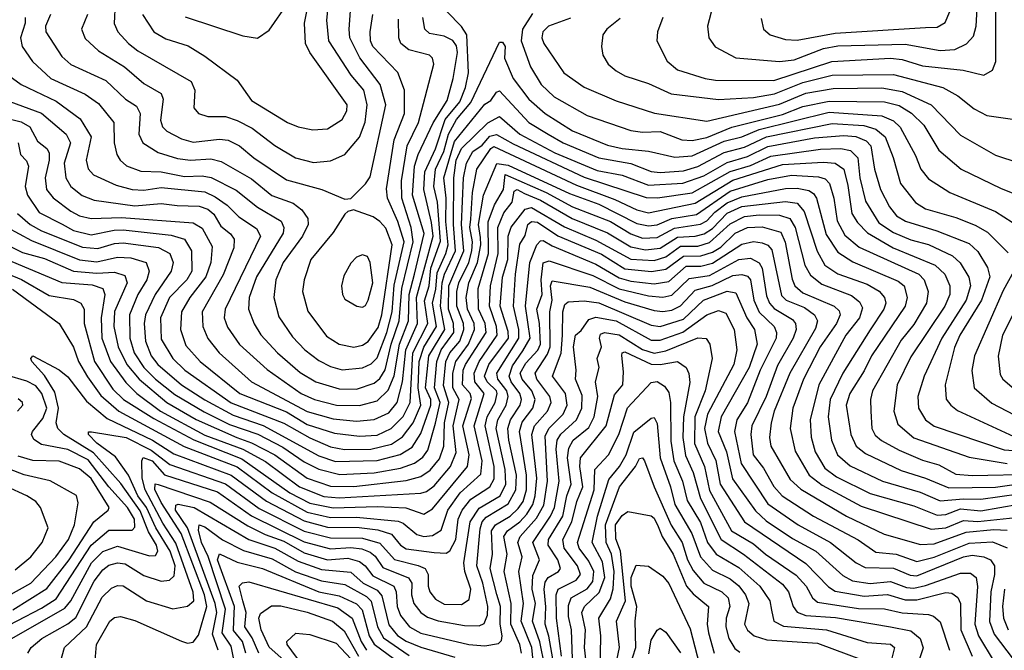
# Model space of a CAD drawing. Extents: x 1308313 to 1441400, y 959662 to 1036319.
# Tile 297 of 656: x 1355830 to 1359205, y 996755 to 998917. Entities that reach past the tile are written whole.
import ezdxf

# ---------------------------------------------------------------- set-up
doc = ezdxf.new("R2010")
doc.units = 0

msp = doc.modelspace()

# ---------------------------------------------------------------- linework, layer by layer
at = {"layer": '0CON10XD'}
for points in [[(1356945, 998301.4), (1356965, 998304), (1357015.7, 998354.3), (1357031.8, 998378.2), (1357084.8, 998625), (1357066, 998695), (1356996.3, 998786.3), (1356962.1, 998855), (1356959.5, 998885), (1356973.2, 999075)], [(1356835, 998540), (1356885, 998543.2), (1356935, 998575.4), (1356951.2, 998605), (1356952.3, 998625), (1356824.4, 998804.4), (1356809.6, 998835), (1356806.4, 998905), (1356826.2, 999003.8)], [(1356837.7, 998427.7), (1356895, 998433.3), (1356945, 998454.6), (1356995.4, 998514.6), (1357014.3, 998565.7), (1357021.7, 998625), (1357009.3, 998675), (1356966.7, 998726.7), (1356889.8, 998845), (1356883.4, 998915), (1356890.9, 998995)], [(1356157.5, 998975), (1356153.5, 998903.5), (1356166.4, 998875), (1356202.5, 998835), (1356235, 998809.8), (1356418.2, 998705), (1356430, 998675), (1356426.9, 998615), (1356442.9, 998595), (1356474.7, 998584.7), (1356535, 998585.7), (1356575, 998572), (1356626.7, 998545), (1356705, 998486.2), (1356775, 998443.8), (1356837.7, 998427.7)], [(1356645, 998854.3), (1356685, 998881.1), (1356750, 998975)], [(1358034.6, 998925), (1358016.5, 998875), (1358014.4, 998845), (1358049.6, 998775), (1358085, 998744.7), (1358180, 998715), (1358215, 998709.8), (1358415, 998708.5), (1358613.6, 998773.6), (1358815, 998784.6), (1358855, 998780.1), (1358925, 998759.1), (1359064.1, 998744.1), (1359135, 998726.4), (1359165, 998744.4), (1359176.5, 998773.5), (1359176.3, 998975)], [(1358206.2, 998965), (1358187.3, 998895), (1358192.9, 998855), (1358214.3, 998824.3), (1358285, 998786.5), (1358435, 998773.8), (1358485, 998779.2), (1358585, 998818.6), (1358635, 998827.8), (1358865, 998832.9), (1358985, 998811.8), (1359035.8, 998815), (1359075.5, 998834.5), (1359099.7, 998860.3), (1359109, 998895), (1359112.5, 998955)], [(1355780.3, 998735), (1355835.4, 998695), (1355955, 998638), (1356036.9, 998576.9), (1356074.8, 998515), (1356057.3, 998435), (1356065.2, 998405.2), (1356082.7, 998385), (1356160.3, 998350.3), (1356215, 998335.2), (1356255, 998333), (1356315, 998341.7), (1356465, 998326.4), (1356499.8, 998309.8), (1356541.4, 998281.4), (1356581.4, 998241.4), (1356641.7, 998201.7), (1356655.2, 998175.2), (1356534, 997925), (1356530.8, 997895), (1356542.4, 997862.4), (1356583.6, 997803.6), (1356678.2, 997718.2), (1356795, 997635.8), (1356841.1, 997615), (1356916, 997596), (1356995, 997594.6), (1357055, 997610.2), (1357092.8, 997647.2), (1357114.1, 997695.9), (1357131.6, 997805), (1357162.5, 997885), (1357165.1, 997975), (1357183.8, 998045), (1357216.4, 998183.6), (1357176.5, 998315), (1357183.1, 998415), (1357195.6, 998455), (1357247.1, 998562.9), (1357295, 998640), (1357315.5, 998715), (1357330.7, 998805), (1357327.8, 998827.8), (1357315, 998845.6), (1357285, 998860.5), (1357235, 998869.8), (1357218.6, 998885), (1357212.2, 998925)], [(1355796.7, 998636.7), (1355905, 998596.2), (1355988.8, 998525), (1356003.7, 998495), (1355982.7, 998425), (1355988.5, 998375), (1356004.8, 998345), (1356043.9, 998313.9), (1356085, 998297.9), (1356225, 998279.4), (1356315, 998286.9), (1356370.2, 998280.2), (1356445, 998277.9), (1356475, 998267.6), (1356495, 998250.4), (1356519.3, 998209.3), (1356553, 998183), (1356565.7, 998165), (1356564.4, 998135), (1356527.3, 998042.7), (1356455.9, 997915), (1356457.5, 997865), (1356475, 997824.6), (1356513.8, 997775), (1356625.2, 997675), (1356815, 997573.4), (1356905, 997548.6), (1356985, 997540.3), (1357045, 997546), (1357095, 997569.4), (1357124, 997605), (1357142, 997675), (1357153.5, 997785), (1357194.2, 997875), (1357189.7, 997965), (1357247.5, 998175), (1357242.2, 998222.2), (1357214.9, 998334.9), (1357218.5, 998395), (1357255.6, 998474.4), (1357288.6, 998575), (1357339.1, 998635), (1357358.8, 998685), (1357368.5, 998735), (1357362.6, 998865), (1357345, 998894.3), (1357294.7, 998945)], [(1355849, 998925), (1355848.8, 998905), (1355833.3, 998855), (1355838.1, 998825), (1355873.6, 998773.6), (1355936.8, 998715), (1356055, 998662.2), (1356100.3, 998630.3), (1356153.1, 998565), (1356153.9, 998495), (1356162.5, 998455), (1356174, 998435), (1356196.2, 998416.2), (1356245, 998398.1), (1356315, 998395.1), (1356395, 998379.9), (1356455, 998381.5), (1356486.3, 998376.3), (1356572.2, 998332.2), (1356645, 998274.4), (1356725.9, 998225.9), (1356735.5, 998205), (1356733.2, 998185), (1356642.3, 998035), (1356616.7, 997965), (1356614.4, 997925), (1356634.2, 997874.2), (1356656.9, 997836.9), (1356713.3, 997775), (1356792, 997708), (1356845, 997675.5), (1356925, 997651), (1356985, 997650.8), (1357045, 997670.9), (1357065, 997686.7), (1357082.8, 997717.2), (1357103.3, 997805), (1357131.2, 997885), (1357140.3, 997995), (1357178.5, 998155), (1357172, 998205), (1357139.9, 998305), (1357139, 998365), (1357157.8, 998485), (1357197.6, 998565), (1357249.7, 998765), (1357244.8, 998784.8), (1357235.2, 998795.2), (1357164.3, 998814.3), (1357137.1, 998835), (1357129.4, 998855), (1357128.7, 998918.7)], [(1355935.3, 998935), (1355918.9, 998895), (1355919.4, 998875), (1355975, 998791.1), (1356005, 998763.8), (1356125, 998708.4), (1356192.7, 998645), (1356230.5, 998620.5), (1356242.5, 998595), (1356238.8, 998525), (1356252.4, 998495), (1356305, 998461.9), (1356371.5, 998441.5), (1356415.5, 998435.5), (1356485, 998440.3), (1356521.2, 998431.2), (1356625, 998371.5), (1356694.7, 998314.7), (1356767.6, 998287.6), (1356797.2, 998265), (1356818.1, 998235), (1356819.2, 998215), (1356799.3, 998175), (1356733.1, 998085), (1356707.7, 998025), (1356700.7, 997965), (1356718.6, 997898.6), (1356765, 997830.3), (1356807.6, 997785), (1356855, 997749.1), (1356895, 997728.3), (1356935, 997717.1)], [(1356062.6, 998935), (1356041.8, 998885), (1356055, 998852.1), (1356099.9, 998809.9), (1356189.1, 998755), (1356255, 998698.4), (1356315, 998663.8), (1356321.3, 998645), (1356312.3, 998572.3), (1356319.8, 998549.8), (1356334.6, 998535), (1356385, 998508.4), (1356425, 998496.8), (1356515, 998507.7), (1356545, 998504.4), (1356583.2, 998485), (1356632.9, 998442.9), (1356745, 998368.4), (1356865.2, 998335.2), (1356945, 998301.4)], [(1356250.8, 998935), (1356290.4, 998875), (1356331.4, 998851.4), (1356407.5, 998827.5), (1356465, 998792), (1356575, 998710), (1356625, 998640.4), (1356747.8, 998565), (1356785, 998550), (1356835, 998540)], [(1356397.3, 998927.3), (1356595, 998861.5), (1356645, 998854.3)], [(1356935, 997717.1), (1357005, 997723.8), (1357035, 997736.8), (1357055, 997757.5), (1357088.2, 997845), (1357106.4, 997915), (1357113.5, 998006.5), (1357147.6, 998155), (1357126.4, 998225), (1357091.1, 998305), (1357087.4, 998337.4), (1357113.4, 998505), (1357148.9, 998595), (1357149.5, 998675), (1357125.9, 998735.9), (1357040.6, 998825), (1357032.3, 998845), (1357031, 998875), (1357040, 998935)], [(1357588, 998938), (1357553.9, 998885), (1357549, 998845), (1357581.2, 998755), (1357618.1, 998695), (1357662.4, 998652.4), (1357775, 998588.1), (1357925, 998537.2), (1357965, 998531.6), (1358025, 998534.2), (1358100, 998505), (1358135, 998502.7), (1358185, 998513.3), (1358270.9, 998549.1), (1358445, 998592.3), (1358515, 998619.5), (1358605, 998637.9), (1358795, 998634.9), (1358845, 998622.6), (1358886.7, 998596.7), (1358929.8, 998555), (1358980.3, 998470.3), (1359057.9, 998405), (1359195, 998338.3), (1359283.2, 998303.2)], [(1357717.8, 998922.2), (1357643.1, 998895), (1357623.2, 998875), (1357620, 998855), (1357627.1, 998835), (1357695.4, 998735), (1357765, 998685.3), (1357875, 998638.8), (1358006.1, 998596.1), (1358185, 998568.9), (1358435, 998627.6), (1358525, 998665.1), (1358618.7, 998681.3), (1358785, 998683.5), (1358855, 998671.2), (1358954.7, 998625), (1359055, 998521.6), (1359175, 998452.2), (1359255, 998426)], [(1357888.9, 998921.1), (1357842.5, 998885), (1357828.5, 998865), (1357824.4, 998825), (1357829.5, 998795), (1357847.3, 998765), (1357875, 998741.8), (1357905, 998724.2), (1357985, 998698.8), (1358062.8, 998662.8), (1358225, 998643.4), (1358345, 998650.8), (1358417.5, 998662.5), (1358515, 998701.6), (1358615, 998727.4), (1358825, 998729.5), (1358995.1, 998685.1), (1359046.1, 998656.1), (1359101.5, 998611.5), (1359145, 998588.4), (1359265, 998571.9)], [(1358371.4, 998921.4), (1358379.5, 998885), (1358402.9, 998865), (1358455, 998848.6), (1358495, 998846.5), (1358625, 998871.3), (1358935, 998890.6), (1358975, 998891.7), (1359002, 998908), (1359019.1, 998945)], [(1355775, 998582), (1355835, 998567), (1355865, 998549.6), (1355890.8, 998500.8), (1355923.5, 998475), (1355930.8, 998460.8), (1355930.9, 998435), (1355916.8, 998375), (1355921.7, 998335), (1355945, 998306.1), (1356005, 998260.9), (1356035, 998244.8), (1356075, 998235.8), (1356179.2, 998239.2), (1356425, 998220.8), (1356455, 998202.5), (1356489.4, 998139.4), (1356485.7, 998085), (1356468.6, 998035), (1356413, 997965), (1356384.8, 997915), (1356381, 997855), (1356399.5, 997799.5), (1356448.3, 997745), (1356585, 997635.1), (1356745, 997572.2), (1356815, 997529.4), (1356909.5, 997499.5), (1356995, 997489), (1357055, 997492.7), (1357103.6, 997515), (1357145, 997556.6), (1357168.4, 997605), (1357177.7, 997775), (1357228.7, 997875), (1357217.3, 997952.7), (1357233.8, 998005), (1357239.5, 998065), (1357272.7, 998157.3), (1357261.7, 998291.7), (1357249.6, 998345), (1357255.6, 998405), (1357283.6, 998465), (1357299.7, 998525), (1357327.8, 998575), (1357377, 998633), (1357475, 998840), (1357485, 998840), (1357494.5, 998825), (1357492.2, 998785), (1357521.3, 998715), (1357574.8, 998645), (1357631.6, 998595), (1357725, 998535.5), (1357845, 998487.4), (1357894.9, 998474.9), (1357985, 998465.8), (1358075.9, 998445.9), (1358135, 998450.7), (1358245, 998500.2), (1358305, 998515.9), (1358365, 998540.7), (1358605, 998599.5), (1358785, 998587.9), (1358825, 998569.8), (1358848.1, 998548.1), (1358900.9, 998450.9), (1358918.8, 998405), (1358945, 998371.6), (1359018.2, 998325), (1359175, 998259.6), (1359232.5, 998222.5)], [(1355825.1, 998495.1), (1355832.6, 998455), (1355853, 998433), (1355860.4, 998415), (1355848.4, 998345), (1355857.2, 998315), (1355896.5, 998256.5), (1355975.6, 998215.6), (1356015, 998194.1), (1356075, 998179.7), (1356154.3, 998195.7), (1356185, 998196.2), (1356348.8, 998178.8), (1356395.1, 998165.1), (1356419, 998125), (1356420, 998055), (1356403.4, 998025), (1356344.1, 997965), (1356313, 997895), (1356315, 997821.5), (1356355, 997755.2), (1356396.1, 997715), (1356555, 997603.9), (1356735, 997534), (1356825, 997483.8), (1356895, 997453.2), (1356943.8, 997443.8), (1357034.1, 997444.1), (1357105, 997462.3), (1357142.6, 997487.4), (1357179.2, 997535), (1357205.6, 997595), (1357195.7, 997655), (1357199.6, 997745), (1357215, 997794.8), (1357258.8, 997865), (1357244.6, 997945), (1357256.4, 997993.6), (1357260.7, 998049.3), (1357291.1, 998115), (1357298.6, 998145), (1357290.6, 998225), (1357292.4, 998305), (1357283.9, 998375), (1357320.1, 998499.9), (1357425, 998627.2), (1357445, 998639.5), (1357465, 998668.2), (1357475, 998673.2), (1357575.1, 998565.1), (1357641.7, 998525), (1357693.6, 998495), (1357815, 998444), (1357924.5, 998424.5), (1357995, 998396.7), (1358025, 998393.5), (1358105, 998399.2), (1358155, 998414.3), (1358245, 998461.6), (1358315, 998480.1), (1358390.4, 998515), (1358615, 998560.9), (1358724.2, 998554.2), (1358765, 998542), (1358797.3, 998515), (1358824.8, 998445), (1358849.8, 998355), (1358900.4, 998290.4), (1358935, 998268.4), (1359039.4, 998239.4)], [(1355822.2, 998252.2), (1355865.7, 998215), (1355905, 998193.3), (1356045, 998137.1), (1356097.6, 998132.4), (1356155, 998149.8), (1356185, 998152.2), (1356306.1, 998136.1), (1356344.2, 998115), (1356355.6, 998085), (1356349.3, 998055), (1356294.8, 997975), (1356261, 997905), (1356256.4, 997875), (1356260.9, 997815), (1356281, 997765), (1356303.5, 997735), (1356385.2, 997665.2), (1356465, 997613.7), (1356561.5, 997561.5), (1356665, 997526.1), (1356855, 997422.3), (1356912.4, 997402.4), (1357055, 997405.5), (1357133.7, 997426.3), (1357175, 997451), (1357205, 997498.2), (1357239.6, 997595), (1357239.9, 997615), (1357221.5, 997655), (1357232.7, 997765), (1357287.8, 997855), (1357272.2, 997935), (1357278.2, 998015), (1357285.8, 998045), (1357324.3, 998125), (1357316.9, 998215), (1357318.5, 998375), (1357326.4, 998435), (1357344.4, 998475.6), (1357435, 998563.5), (1357475, 998585.4), (1357544.8, 998524.8), (1357665, 998461.1), (1357809.7, 998400.3), (1357895, 998384.6), (1357985, 998350), (1358103.4, 998356.6), (1358175, 998381.2), (1358255, 998427.9), (1358325, 998447.7), (1358395, 998481.9), (1358555, 998511.6), (1358655, 998520.3), (1358696.2, 998516.2), (1358731.6, 998501.6), (1358748.1, 998485), (1358760.5, 998405), (1358781, 998335), (1358812.1, 998275), (1358836.2, 998245), (1358866.4, 998226.4), (1358973.7, 998193.7), (1359085, 998149.4), (1359115, 998122.9), (1359147.5, 998067.5)], [(1355786.1, 998206.1), (1355870.5, 998160.5), (1356035, 998093.6), (1356095, 998087.1), (1356165, 998102.6), (1356211.1, 998101.1), (1356263.4, 998085), (1356274.4, 998055), (1356265.5, 998025), (1356235.2, 997975), (1356206.3, 997905), (1356207.9, 997825), (1356222.6, 997775), (1356255, 997725.2), (1356295.5, 997685), (1356361.7, 997631.7), (1356462.4, 997572.4), (1356548.8, 997528.8), (1356646, 997496), (1356731.5, 997451.5), (1356805, 997401.5), (1356855, 997375.6), (1356927.9, 997357.9), (1357045, 997364), (1357135, 997379.6), (1357183.2, 997396.8), (1357212.3, 997417.7), (1357229.3, 997440.7), (1357255.9, 997534.1), (1357270.9, 997605), (1357251.9, 997655), (1357260.3, 997745), (1357274.3, 997785), (1357317.8, 997845), (1357317, 997875), (1357299.9, 997925), (1357301.1, 998005), (1357352.9, 998125), (1357344.2, 998215), (1357351.3, 998375), (1357361.6, 998425), (1357383.4, 998465), (1357415, 998487.4), (1357441.9, 998518.1), (1357465, 998523.8), (1357521.3, 998491.3), (1357765, 998376.7), (1357977.7, 998307.7), (1358016.3, 998306.3), (1358135, 998323.9), (1358265, 998396.2), (1358335, 998417.3), (1358405, 998449.6), (1358575, 998473.2), (1358645, 998476), (1358678.4, 998468.4), (1358702.9, 998442.9), (1358710, 998375), (1358729.4, 998295), (1358775, 998220.2), (1358825, 998187.7), (1358885, 998162.2), (1358945, 998146), (1359027.5, 998107.5), (1359054, 998084), (1359084.1, 998034.1), (1359089.4, 998005), (1359074.6, 997955), (1358991.5, 997825), (1358931.1, 997695), (1358909.1, 997625), (1358910.7, 997585), (1358935, 997544.7), (1358965, 997523.7), (1359205, 997442.2), (1359335, 997433.7)], [(1355711.7, 998181.7), (1355839.4, 998119.4), (1355915, 998098.6), (1356015, 998055.3), (1356095, 998048.2), (1356155, 998051.1), (1356190.3, 998040.3), (1356198.4, 998015), (1356155, 997916.8), (1356152.5, 997865), (1356167.2, 997795), (1356197.8, 997735), (1356239, 997685), (1356334.7, 997604.7), (1356435, 997545.9), (1356574.2, 997484.2), (1356625, 997466.4), (1356705, 997425.3), (1356815.7, 997345), (1356895, 997318.2), (1356975, 997317), (1357155, 997337.6), (1357205, 997350.6), (1357237.3, 997372.7), (1357268.6, 997411.4), (1357283.8, 997455), (1357286.7, 997535), (1357301.1, 997605), (1357283.1, 997663.1), (1357291, 997745), (1357304.9, 997775), (1357339.1, 997815), (1357352.2, 997855), (1357351.1, 997875), (1357328.2, 997935), (1357328.5, 997985), (1357335.2, 998015), (1357369.8, 998085), (1357380.5, 998125), (1357382.6, 998155), (1357372.6, 998205), (1357376.5, 998233.5), (1357382.7, 998325), (1357396.7, 998405), (1357445, 998475.6), (1357455, 998482), (1357739.3, 998349.3), (1357870.7, 998300.7), (1357945, 998265.4), (1357985, 998255.4), (1358145, 998288.1), (1358275, 998366.6), (1358445, 998420.6), (1358585, 998429.1), (1358625.1, 998425.1), (1358655.1, 998405.1), (1358668.7, 998348.7), (1358683.1, 998253.1), (1358701.5, 998221.5), (1358736.2, 998186.2), (1358824.6, 998134.6), (1358967.9, 998075), (1359001.9, 998045), (1359018.3, 998005), (1359018.8, 997975), (1359001.8, 997935), (1358885, 997761.6), (1358838.5, 997665), (1358826.8, 997575), (1358839.8, 997529.8), (1358895, 997483.2), (1359085, 997416.9), (1359215, 997395.3)], [(1356594.4, 997445), (1356672.2, 997402.2), (1356788.7, 997315), (1356872.7, 997282.7), (1356925, 997278), (1357205, 997293.9), (1357225, 997299.8), (1357251.1, 997318.9), (1357306.5, 997385), (1357326.5, 997433.5), (1357316.3, 997525), (1357336.5, 997615), (1357314.9, 997655), (1357314.9, 997705.1), (1357324.8, 997745.2), (1357368.8, 997805), (1357389.5, 997855), (1357387.5, 997875), (1357364.6, 997925), (1357360.1, 997965), (1357369.7, 998015), (1357399.8, 998085), (1357411.3, 998145), (1357409.3, 998170.7), (1357402.8, 998215), (1357419.5, 998315), (1357465.8, 998424.2), (1357505, 998417.8), (1357715, 998320.7), (1357815, 998284.5), (1357945, 998218.3), (1357985, 998209.8), (1358015, 998214), (1358065, 998236), (1358150.4, 998249.6), (1358265, 998329.4), (1358395, 998369.6), (1358475.9, 998384.1), (1358568.6, 998378.6), (1358590.9, 998370.9), (1358605.9, 998355), (1358621, 998305), (1358632.1, 998227.9), (1358658.4, 998178.4), (1358707.4, 998137.4), (1358911.9, 998045), (1358930, 998025), (1358943.7, 997985), (1358938.8, 997945), (1358895, 997872.3), (1358851.8, 997818.2), (1358753.6, 997645), (1358747, 997615), (1358747.7, 997575), (1358751.6, 997515), (1358762.2, 997492.2), (1358783.9, 997473.9), (1358845, 997441), (1358925, 997406.8), (1358980.6, 997390.6), (1359038.8, 997358.8), (1359095, 997354.2), (1359309.1, 997359.1)], [(1355695, 998084.9), (1355835.9, 998025.9), (1355931, 997971), (1356015, 997957.7), (1356039.6, 997945), (1356051, 997925), (1356050.6, 997875), (1356086.9, 997745), (1356149.8, 997649.8), (1356185.6, 997615), (1356289.5, 997549.5), (1356426.5, 997476.5), (1356591.7, 997411.7), (1356755.5, 997295), (1356825, 997259), (1356905, 997243.6), (1357055, 997248.3), (1357153.5, 997243.5), (1357215, 997222.3), (1357245, 997240), (1357364.7, 997385.3), (1357371.3, 997425), (1357349.5, 997525), (1357378.9, 997618.9), (1357374, 997635), (1357347.6, 997665), (1357350.6, 997715), (1357357.7, 997735), (1357428.7, 997845), (1357425.8, 997875), (1357403, 997925), (1357401.1, 997995), (1357437.2, 998115), (1357436.5, 998223.5), (1357457.4, 998282.6), (1357488.9, 998335), (1357494.2, 998385.8), (1357634.7, 998324.7), (1357725, 998275.5), (1357855, 998224.7), (1357925, 998182.4), (1357965, 998168.6), (1358015, 998170.2), (1358075, 998202), (1358164.2, 998215.8), (1358185, 998227.9), (1358212.7, 998257.3), (1358255, 998289.6), (1358305, 998309.5), (1358455, 998338.6), (1358495, 998339.7), (1358535, 998331.3), (1358551.4, 998321.4), (1358561.8, 998305), (1358595, 998180.7), (1358635, 998119.8), (1358686.5, 998086.5), (1358841, 998021), (1358861.9, 998005), (1358872.1, 997965), (1358865.9, 997935), (1358750.2, 997765), (1358725, 997712.8), (1358675.2, 997635), (1358663.4, 997595), (1358679.1, 997495), (1358697.6, 997455), (1358729.3, 997429.3), (1358851.5, 997371.5), (1358935.5, 997345.5), (1359015, 997312.3), (1359175, 997314.6), (1359255, 997325.8)], [(1355805, 997992.9), (1355965.5, 997875.5), (1356015, 997793.8), (1356031.4, 997745), (1356062.3, 997692.3), (1356108.5, 997628.5), (1356170.2, 997575), (1356394, 997454), (1356575, 997384.5), (1356695, 997294.5), (1356815, 997229), (1356895, 997210.2), (1356985, 997211.5), (1357127.7, 997197.7), (1357145, 997190.7), (1357191.9, 997151.9), (1357215, 997145.5), (1357245, 997148.3), (1357275, 997167.2), (1357298, 997235), (1357339.7, 997295), (1357411.1, 997358.9), (1357415.6, 997404.4), (1357387.8, 997525), (1357422.6, 997635), (1357390.4, 997675), (1357388.5, 997705), (1357404.8, 997745.2), (1357466.3, 997835), (1357464.9, 997865), (1357440.2, 997935), (1357443.9, 998005), (1357470.3, 998115), (1357469.2, 998205), (1357490, 998255), (1357518.3, 998291.7), (1357525, 998329.3), (1357535, 998335.1), (1357560.9, 998320.9), (1357615, 998298.6), (1357724.4, 998235), (1357845, 998186.4), (1357925, 998138.3), (1357975, 998127.7), (1358025, 998133.9), (1358085, 998171.1), (1358145, 998174.6), (1358176.6, 998183.4), (1358205, 998201.6), (1358255, 998253.9), (1358305, 998276.3), (1358455, 998293.5), (1358495, 998288.4), (1358519.7, 998259.7), (1358564, 998124), (1358589.8, 998075), (1358635, 998045.2), (1358735, 998010.2), (1358776.2, 997986.2), (1358795.1, 997965.1), (1358798.6, 997945), (1358791.9, 997925), (1358745.7, 997854.3), (1358651.9, 997705), (1358608.3, 997615), (1358601.4, 997555), (1358613.4, 997475), (1358633.6, 997425), (1358677.1, 997387.1), (1358788, 997335), (1358916.7, 997296.7), (1358985, 997267.8), (1359064.9, 997274.9), (1359125, 997272.7), (1359255, 997291.8)], [(1355802.7, 996795), (1355985, 996899.1), (1356005.2, 996924.8), (1356076.6, 997055), (1356115, 997094), (1356165, 997111.7), (1356275, 997079.1), (1356295, 997080.6), (1356303.4, 997095), (1356299.1, 997115), (1356271.6, 997161.6), (1356243.1, 997233.2), (1356176.5, 997326.5), (1356082.5, 997432.5), (1355981.6, 997495), (1355961.2, 997515), (1355955.5, 997535), (1355962.9, 997585), (1355950.6, 997640.6), (1355915, 997697.5), (1355871.8, 997745), (1355868.5, 997755), (1355875, 997764.3), (1355965, 997716.6), (1355995, 997692.3), (1356059.1, 997609.1), (1356129.9, 997549.9), (1356285, 997475.8), (1356358.8, 997428.8), (1356554.8, 997355), (1356676.1, 997266.1), (1356805, 997199.2), (1356885, 997177.6), (1356994.2, 997175.8), (1357057.8, 997167.8), (1357105, 997152.8), (1357135.9, 997115.9), (1357155, 997103.5), (1357250.8, 997090.8), (1357291.7, 997088.2), (1357305, 997096.5), (1357325.1, 997134.9), (1357333.3, 997205), (1357346.8, 997235), (1357377, 997273), (1357442, 997315), (1357456.9, 997343.1), (1357456, 997385), (1357425.6, 997525), (1357432.9, 997555), (1357460.1, 997605), (1357466.7, 997635), (1357464.4, 997645), (1357432.7, 997675), (1357423.1, 997695), (1357438.1, 997735), (1357505.5, 997825), (1357505, 997848.5), (1357477.5, 997935), (1357485, 998034.4), (1357503.8, 998095), (1357504.1, 998175), (1357514.6, 998205.4), (1357562.9, 998267.1), (1357585, 998272.7), (1357697.4, 998207.4), (1357805, 998161.6), (1357925, 998096.1), (1358005, 998091.9), (1358045, 998103.5), (1358095, 998140.8), (1358155, 998140.7), (1358195, 998153.1), (1358265, 998217.6), (1358315, 998241.9), (1358365, 998248.1), (1358435, 998246.8), (1358470, 998235), (1358488, 998205), (1358521.7, 998075), (1358541.2, 998041.2), (1358580.1, 998010.1), (1358681.1, 997971.1), (1358709.4, 997949.4), (1358719, 997929), (1358708.5, 997895), (1358662.1, 997835), (1358569.6, 997665), (1358540.3, 997545), (1358543.7, 997486.3), (1358557.1, 997435), (1358589.7, 997379.7), (1358630, 997350), (1358745, 997292.1), (1358895, 997250.7), (1358975, 997218.2), (1359005, 997220.5), (1359055, 997240.4), (1359125, 997233.8), (1359255, 997256)], [(1356975, 997794.8), (1357005, 997801.5), (1357025, 997814.3), (1357058.7, 997861.3), (1357070.9, 997905), (1357106.5, 998145), (1357085, 998202.3), (1357065, 998225.3), (1357041.4, 998241.4), (1356974.3, 998265.7), (1356955, 998260), (1356945, 998250), (1356905, 998188), (1356828.4, 998095), (1356804.7, 998025), (1356799.4, 997985), (1356818.2, 997918.2), (1356882, 997832), (1356925, 997804.8), (1356975, 997794.8)], [(1355858.4, 996745), (1355869.7, 996765), (1355905.8, 996795), (1355995, 996846.1), (1356022, 996868), (1356085, 996991.6), (1356115, 997031), (1356135, 997046.4), (1356165, 997054.5), (1356191.7, 997051.7), (1356255, 997012), (1356315, 996992.3), (1356343.9, 996996.1), (1356359.6, 997010.4), (1356363.3, 997045), (1356345.7, 997095), (1356296.3, 997175), (1356264.9, 997245), (1356234.6, 997285), (1356203.3, 997355), (1356158.4, 997418.4), (1356094.1, 997465), (1356066.2, 997495), (1356066, 997504), (1356076.2, 997503.8), (1356195, 997484.7), (1356281, 997441), (1356345, 997392.2), (1356535, 997326.1), (1356651.4, 997241.4), (1356805, 997163.5), (1356895, 997140.9), (1357005, 997139.6), (1357065, 997122.7), (1357115, 997066), (1357196.3, 997046.3), (1357219.8, 997035), (1357230.2, 997015), (1357229.8, 996975), (1357236.5, 996955), (1357255, 996930.5), (1357285, 996913.8), (1357345, 996912), (1357370.4, 996929.6), (1357376.2, 996965), (1357355.6, 997025), (1357352.7, 997055), (1357374.6, 997195.4), (1357405, 997242.8), (1357476.6, 997285), (1357496.9, 997325), (1357493.8, 997375), (1357463.3, 997515), (1357469.2, 997545), (1357498, 997595), (1357504.3, 997625), (1357499.5, 997645), (1357469.2, 997685), (1357465.6, 997705), (1357541.1, 997825), (1357540.6, 997855), (1357522.4, 997935), (1357530, 998045), (1357545, 998147.1), (1357562.4, 998177.6), (1357571.5, 998215), (1357585, 998225.5), (1357605, 998223), (1357675, 998176.1), (1357825, 998113), (1357905, 998062.5), (1357996.3, 998053.7), (1358045, 998061.6), (1358105, 998106.5), (1358165, 998107), (1358205, 998119.5), (1358233, 998137), (1358283.1, 998185), (1358325, 998205.1), (1358375, 998207.1), (1358438.8, 998188.8), (1358454.5, 998154.5), (1358477.5, 998027.5), (1358487.2, 998005), (1358515, 997981.1), (1358622.1, 997935), (1358639, 997919), (1358642.9, 997905), (1358630.2, 997875), (1358573.5, 997795), (1358517.4, 997685), (1358480.9, 997585), (1358471.4, 997515), (1358487.9, 997437.9), (1358535.9, 997355.9), (1358580.9, 997320.9), (1358715, 997248.9), (1358955, 997169.9), (1359005, 997175.5), (1359065, 997200.4), (1359115, 997196.9), (1359245, 997210.9)], [(1359039.4, 998239.4), (1359105, 998213), (1359148.2, 998188.2), (1359218.2, 998118.2)], [(1355970.4, 996715), (1355983.8, 996765), (1356059.5, 996835), (1356112.9, 996937.1), (1356145, 996968.4), (1356165, 996976.7), (1356185, 996975.7), (1356265, 996925.2), (1356355, 996896.7), (1356405, 996906.2), (1356426.6, 996925), (1356425.2, 996954.8), (1356365, 997122.3), (1356320.8, 997190.8), (1356259.9, 997305), (1356250.2, 997345), (1356248.9, 997405), (1356253.7, 997416.3), (1356284.4, 997405), (1356326.4, 997356.4), (1356508.6, 997298.6), (1356625, 997216.1), (1356805, 997126.4), (1356895, 997103.3), (1356965, 997107.2), (1357002.9, 997102.9), (1357031.4, 997091.4), (1357048.2, 997078.2), (1357075, 997038.5), (1357163.4, 997003.4), (1357173.9, 996985), (1357172.9, 996945), (1357181.5, 996915), (1357205, 996885.2), (1357228.3, 996868.3), (1357265, 996855.7), (1357355, 996839.8), (1357405, 996838.8), (1357422.6, 996847.4), (1357433.9, 996875), (1357435.1, 996905), (1357418, 996985), (1357397.6, 997045), (1357408.3, 997171.7), (1357415.6, 997195), (1357428.6, 997211.4), (1357505, 997257.4), (1357531.1, 997305), (1357533.3, 997355), (1357506.6, 997475), (1357503.5, 997515), (1357512, 997545), (1357545.1, 997595), (1357550.6, 997615), (1357544.9, 997635), (1357514.3, 997675), (1357508.2, 997695), (1357519.2, 997730.8), (1357555, 997782.3), (1357579.5, 997825), (1357563.5, 997935), (1357578.7, 998085), (1357602.4, 998145), (1357615, 998158.5), (1357625, 998160.3), (1357655, 998141.7), (1357805, 998079.4), (1357885, 998031.9), (1357925, 998020.5), (1358005, 998011.6), (1358055, 998019.6), (1358115, 998072.2), (1358165, 998071.7), (1358205, 998081.9), (1358305, 998147.8), (1358345, 998156.4), (1358375, 998152.2), (1358395, 998143.9), (1358407.9, 998127.9), (1358441.5, 997971.5), (1358458, 997955), (1358520.5, 997930.5), (1358554.3, 997905), (1358565.2, 997885), (1358558.4, 997858.4), (1358470.4, 997705), (1358416.5, 997575), (1358406.4, 997535), (1358400.3, 997485), (1358405.2, 997455), (1358470.7, 997340.7), (1358507.3, 997307.3), (1358664.7, 997215), (1358793.4, 997153.4), (1358918.3, 997118.3), (1358965, 997120.1), (1359075, 997160.3), (1359169.4, 997169.4), (1359215, 997166.7)], [(1355745, 998112.5), (1355975, 998016.5), (1356078.4, 998008.4), (1356114.7, 997995), (1356121.4, 997975), (1356109.4, 997895), (1356112.1, 997825), (1356140.9, 997745), (1356193.3, 997673.3), (1356231.6, 997635), (1356312.3, 997575), (1356465, 997493), (1356594.4, 997445)], [(1357005, 997931.5), (1357015, 997936.9), (1357025, 997955.7), (1357040.8, 998015), (1357031.5, 998085), (1357022, 998105), (1357005, 998111.4), (1356985, 998102.9), (1356965, 998082), (1356941.5, 998038.5), (1356932.9, 998005), (1356936.5, 997975), (1356945, 997958.6), (1356986.2, 997935), (1357005, 997931.5)], [(1356084.2, 996665), (1356093.3, 996775), (1356139.2, 996855), (1356155, 996867.4), (1356175, 996870.8), (1356225, 996856.8), (1356385, 996785.9), (1356405, 996780), (1356425, 996782.5), (1356443.5, 996806.5), (1356472, 996905), (1356463.5, 996945), (1356383.1, 997155), (1356315, 997262.3), (1356293.2, 997306.8), (1356294.6, 997325.4), (1356305, 997323.4), (1356483.2, 997263.2), (1356611.8, 997181.8), (1356671.9, 997152), (1356735, 997129.6), (1356805, 997089.2), (1356885, 997065.7), (1356955, 997070.8), (1356995, 997059.7), (1357013.9, 997045), (1357040, 997010), (1357113, 996975), (1357120.9, 996955), (1357124.1, 996905), (1357135, 996874.7), (1357166.5, 996835), (1357205, 996813.6), (1357370, 996775), (1357425, 996770.1), (1357471.9, 996778.1), (1357481.6, 996788.4), (1357483.4, 996805), (1357476.8, 996845), (1357478.4, 996905), (1357466, 996946), (1357442.9, 997035), (1357451, 997085), (1357447.6, 997165), (1357460.6, 997185), (1357510.9, 997215), (1357539.3, 997240.7), (1357555.5, 997265), (1357567.4, 997305), (1357567.7, 997355), (1357542.9, 997505), (1357553, 997537), (1357589.5, 997585), (1357596.6, 997615), (1357585.1, 997645), (1357552.4, 997685), (1357546, 997705), (1357565, 997739.7), (1357605.7, 997784.3), (1357615.8, 997805), (1357612.2, 997875), (1357602.4, 997925), (1357621.5, 997975), (1357617.5, 998025), (1357625, 998083.9), (1357645, 998090.7), (1357795, 998039.5), (1357885, 997994.7), (1357985, 997970.6), (1358035, 997965.8), (1358065, 997972.4), (1358125, 998029.6), (1358195, 998040.5), (1358295, 998095.1), (1358335, 998099.1), (1358365, 998083.3), (1358374.7, 998064.7), (1358390.5, 997970.5), (1358400, 997945), (1358416.7, 997926.7), (1358479.6, 997889.6), (1358489.6, 997875), (1358491.4, 997855), (1358481.6, 997825), (1358428, 997732), (1358388.6, 997625), (1358340, 997525), (1358336.3, 997495), (1358344.2, 997425), (1358379.5, 997379.5), (1358415, 997317), (1358444.1, 997284.1), (1358551.1, 997215), (1358704.2, 997134.2), (1358765, 997091.6), (1358835.1, 997085.1), (1358905, 997059.9), (1358965, 997074.7), (1359085, 997122.8), (1359165, 997126.7), (1359215, 997106.3)], [(1357549.9, 996745), (1357544.2, 996775), (1357514, 996845), (1357515.3, 996915), (1357490.8, 997025), (1357500.9, 997085), (1357490, 997145), (1357502.6, 997165), (1357544.2, 997195.8), (1357568.1, 997221.9), (1357589, 997255), (1357597.5, 997285), (1357602.3, 997345), (1357585.3, 997495), (1357594.9, 997525), (1357639.7, 997575), (1357651.6, 997605), (1357647.7, 997625), (1357602.8, 997685), (1357596.5, 997705), (1357639.3, 997770.7), (1357648.2, 997795), (1357647, 997915), (1357655.4, 997955), (1357649.9, 998005), (1357655, 998022.1), (1357785, 998000.3), (1357905, 997949.8), (1358005, 997919.5), (1358035, 997916.1), (1358065, 997921.5), (1358095, 997935.6), (1358145, 997990.2), (1358203.7, 998006.3), (1358275, 998040.4), (1358305, 998044), (1358325, 998037.7), (1358334.9, 998024.9), (1358347.2, 997955), (1358365, 997914.4), (1358416, 997865), (1358423.8, 997845), (1358422.7, 997825), (1358368.8, 997715), (1358325, 997603.5), (1358288.2, 997545), (1358280.9, 997505), (1358303.7, 997395), (1358395, 997257.1), (1358498.8, 997185), (1358609.8, 997125), (1358696.9, 997055), (1358728.8, 997038.8), (1358825, 997036.1), (1358882.5, 997012.5), (1358905, 997010.9), (1359065, 997075.6), (1359095, 997081.5), (1359135.3, 997075.3), (1359158.1, 997065), (1359172.2, 997045), (1359171.1, 997015), (1359158.9, 996955), (1359154.2, 996854.2), (1359170.8, 996810.8), (1359236.2, 996725)], [(1359147.5, 998067.5), (1359155.2, 998035), (1359127.6, 997955), (1359052.8, 997835), (1359035, 997793.3), (1359002.8, 997665), (1359006.4, 997616.4), (1359021.8, 997595), (1359045, 997577.7), (1359238.1, 997488.1)], [(1359238, 998055), (1359201.2, 997988.8), (1359103.3, 997765), (1359094, 997714), (1359101.6, 997655), (1359162.3, 997602.3), (1359265, 997548.8)], [(1357595, 996672.5), (1357585.8, 996765), (1357548.9, 996855), (1357557, 996915), (1357540.6, 997025), (1357552, 997075), (1357537.2, 997125), (1357546, 997145), (1357601.7, 997208.3), (1357627.2, 997252.8), (1357639.4, 997335), (1357631.2, 997488.8), (1357644, 997516), (1357693.3, 997565), (1357706.2, 997595), (1357701.2, 997635), (1357656.3, 997695), (1357686.3, 997773.7), (1357690.4, 997835), (1357691.6, 997915), (1357699.3, 997940.7), (1357710.4, 997949.6), (1357765, 997953.3), (1357815, 997946.8), (1357995, 997869.9), (1358025, 997865.6), (1358105, 997890.8), (1358174.4, 997955.6), (1358255, 997986), (1358285, 997981.1), (1358322.8, 997895), (1358349, 997855), (1358357.6, 997805), (1358330.2, 997725), (1358234.3, 997555), (1358224.9, 997505), (1358253.3, 997435), (1358273.4, 997343.4), (1358352.7, 997232.7), (1358389.2, 997199.2), (1358478.9, 997138.9), (1358559, 997095), (1358651.7, 997011.7), (1358685, 996993.8), (1358745, 996984), (1358815, 996990.4), (1358870.5, 996970.5), (1358895, 996968.5), (1358935, 996976.7), (1359055, 997020), (1359089, 997019), (1359108.8, 997005), (1359113.3, 996973.3), (1359104.1, 996845), (1359117.1, 996805), (1359170, 996715)], [(1359263.9, 997965), (1359198.8, 997835), (1359183.8, 997763.8), (1359190.8, 997700.8), (1359200.4, 997685), (1359247.5, 997645)], [(1357630.1, 996700.1), (1357613.6, 996783.6), (1357588.2, 996855), (1357598.4, 996915), (1357587.3, 996965), (1357588.9, 997011.1), (1357612.2, 997065), (1357588.9, 997125), (1357649.7, 997215), (1357663, 997245), (1357679.4, 997335), (1357669.5, 997445), (1357672.3, 997475), (1357685, 997496.5), (1357738.6, 997545), (1357756.6, 997585), (1357758.1, 997628.1), (1357735.2, 997685), (1357737.3, 997715), (1357728, 997795), (1357734.8, 997835), (1357755, 997851.1), (1357780.7, 997889.3), (1357805, 997897.4), (1357875, 997884.9), (1357995, 997818.3), (1358025, 997818.8), (1358103.8, 997846.2), (1358185, 997905.2), (1358225, 997919.5), (1358250.8, 997910.8), (1358279, 997855), (1358288.4, 997785), (1358278.1, 997735), (1358187.3, 997565), (1358178, 997515), (1358187.3, 997465), (1358215.9, 997405.9), (1358230.8, 997325), (1358314.8, 997195), (1358525, 997052.5), (1358603.1, 996973.1), (1358625, 996958.3), (1358725, 996941), (1358805, 996946.2), (1358865, 996927.7), (1358905, 996927.7), (1359005, 996952.7), (1359025, 996950.5), (1359046, 996936), (1359055.2, 996915), (1359056.2, 996825), (1359095.5, 996735)], [(1357674, 996635), (1357643.8, 996803.8), (1357630.8, 996845), (1357634.1, 996904.1), (1357627.9, 996965), (1357631.1, 996988.9), (1357642, 997005), (1357677.5, 997025), (1357683.5, 997035), (1357674.6, 997065), (1357641.4, 997115), (1357642.2, 997135), (1357691.8, 997215), (1357705.6, 997284.4), (1357721, 997325), (1357707.7, 997415), (1357711.9, 997448.1), (1357727.8, 997475), (1357780.9, 997519.1), (1357799, 997555), (1357811.9, 997625), (1357803.5, 997675), (1357816.7, 997725), (1357809.8, 997755), (1357824.1, 997795), (1357818.1, 997825), (1357821.5, 997838.5), (1357835, 997844.6), (1357885, 997836.2), (1357965, 997786), (1358005, 997774.3), (1358045, 997782.1), (1358155, 997826.1), (1358183.5, 997823.5), (1358195.7, 997805), (1358203.9, 997755), (1358179.6, 997645), (1358144.9, 997555.1), (1358143.6, 997463.6), (1358177.3, 997385), (1358195, 997303.2), (1358270, 997165), (1358345, 997120.6), (1358386.5, 997085), (1358492.2, 997012.2), (1358526.6, 996975), (1358547.3, 996935), (1358565, 996920.2), (1358705, 996898.8), (1358795, 996897.3), (1358855, 996884.1), (1358945, 996878.3), (1358962.2, 996872.2), (1358985, 996852.7), (1359017.1, 996755)], [(1357686.8, 996735), (1357669.9, 996865), (1357668.7, 996945), (1357675.6, 996965), (1357738.1, 996995), (1357752.3, 997015), (1357741.6, 997045), (1357696.6, 997105), (1357691.6, 997135), (1357722.9, 997195), (1357739.8, 997265), (1357760.1, 997315), (1357750.2, 997385), (1357752.9, 997415), (1357839.9, 997525), (1357868.9, 997631.1), (1357897.8, 997665), (1357900.3, 997709.7), (1357894.1, 997765.9), (1357895.5, 997775), (1357905, 997778.6), (1357995, 997736.1), (1358025, 997734.4), (1358085, 997745.5), (1358114.5, 997724.5), (1358124.2, 997704.2), (1358126.7, 997673.3), (1358105.1, 997555), (1358102.9, 997485), (1358112.4, 997422.4), (1358138.8, 997365), (1358164, 997275), (1358235, 997135.2), (1358311.5, 997085), (1358445, 996981.3), (1358465.6, 996955), (1358481.6, 996905), (1358495, 996886.2), (1358524.7, 996874.7), (1358627.1, 996867.1), (1358815, 996835.5), (1358885, 996822.2), (1358916.4, 996795), (1358927, 996763), (1358904.2, 996695)], [(1355737.3, 996812.7), (1355905, 996899), (1355955, 996931.8), (1356075, 997115.1), (1356135, 997167), (1356215, 997167.3), (1356225, 997177.1), (1356223.8, 997205), (1356200.1, 997245), (1356135, 997315.7), (1356065, 997407.8), (1355995, 997444), (1355905, 997460.6), (1355878.1, 997478.1), (1355870.5, 997495), (1355873.6, 997505), (1355909.7, 997550.3), (1355923.3, 997585), (1355905.9, 997635), (1355885, 997661.3), (1355855, 997677.7), (1355785, 997697.8)], [(1357724.7, 996725.3), (1357722.1, 996825), (1357711.3, 996871.3), (1357711, 996909), (1357720.2, 996935), (1357775, 996965.4), (1357795, 996991.4), (1357798, 997025), (1357781.1, 997061.1), (1357747.4, 997105), (1357742.1, 997125), (1357798.9, 997305), (1357801.6, 997375), (1357848.1, 997425), (1357883.4, 997495), (1357914, 997586), (1357995, 997672.9), (1358015, 997676.6), (1358040.9, 997660.9), (1358055, 997638.6), (1358061.3, 997605), (1358062.3, 997472.3), (1358072.9, 997405), (1358102.2, 997335), (1358118.3, 997268.3), (1358163.5, 997193.5), (1358188, 997125), (1358217.9, 997085), (1358295, 997038.4), (1358367.1, 996975), (1358401.7, 996925), (1358407.3, 996892.7), (1358415, 996855.4), (1358447.8, 996837.8), (1358595.3, 996825.3), (1358735, 996781.3), (1358815, 996775.8), (1358828.8, 996765), (1358814, 996705)], [(1355822.5, 997575), (1355841.2, 997595), (1355839.6, 997605), (1355825, 997616.8)], [(1357772, 996715), (1357766.6, 996765), (1357769.5, 996825), (1357757.2, 996885), (1357766.3, 996905), (1357816.7, 996953.3), (1357835.4, 997005), (1357827.9, 997057.9), (1357792, 997125), (1357811.1, 997215), (1357849.1, 997340.9), (1357885.7, 997385), (1357909.1, 997425), (1357935, 997503.5), (1357995, 997550.7), (1358005, 997552.7), (1358015, 997533.1), (1358026, 997415), (1358061.5, 997315), (1358076, 997255), (1358134.6, 997155), (1358163.6, 997075), (1358205, 997029.3), (1358265, 997000.5), (1358295, 996975.8), (1358318.6, 996945), (1358329.7, 996915), (1358315, 996844.4), (1358324.6, 996824.6), (1358347.5, 996805), (1358391.5, 996791.5), (1358565, 996780), (1358720.9, 996720.9)], [(1355806.6, 996893.4), (1355923.3, 996966.7), (1355999.3, 997065), (1356084.2, 997195.8), (1356133.4, 997235), (1356137.2, 997245), (1356075, 997344.5), (1356035, 997377), (1355965, 997403.5), (1355875, 997405.7), (1355825, 997420.3)], [(1357818.8, 996615), (1357821.7, 996805), (1357815.2, 996865), (1357855, 996931.2), (1357864.7, 996965.3), (1357867.9, 997025), (1357858.6, 997085), (1357840.2, 997125), (1357838, 997185), (1357886.6, 997315), (1357941.5, 997385), (1357955, 997413.2), (1357965, 997414.7), (1357972.3, 997405), (1358004.8, 997315), (1358063.8, 997183.8), (1358100.5, 997125), (1358119.7, 997065), (1358138.8, 997028.8), (1358175.3, 996985.3), (1358236.4, 996955), (1358258.5, 996935), (1358264.2, 996905), (1358251.6, 996865), (1358250.3, 996835), (1358260.5, 996795), (1358281, 996761), (1358298.4, 996748.4)], [(1355750.1, 996919.9), (1355867.7, 996985), (1355954.4, 997075), (1355996.8, 997135), (1356017.8, 997185), (1356030.4, 997260.4), (1356025, 997285.6), (1355935, 997335.6), (1355845, 997357.1), (1355795, 997376.5)], [(1355815, 997030.9), (1355867.7, 997075), (1355907.6, 997125), (1355927.3, 997175), (1355901.4, 997245), (1355885.2, 997265.2), (1355855, 997284.3), (1355785, 997316.5)], [(1356510.4, 996755), (1356490.7, 996810.7), (1356505.7, 996885), (1356500.6, 996915), (1356405.1, 997175.1), (1356364.3, 997235), (1356365, 997252.1), (1356373.8, 997256.2), (1356428.1, 997245), (1356615.1, 997135.1), (1356705, 997105.1), (1356785, 997060.6), (1356865, 997032.2), (1356965, 997022.8), (1357007.7, 996985), (1357055, 996961.4), (1357071.7, 996941.7), (1357095, 996842.4), (1357125, 996805.4), (1357155, 996786.2), (1357205, 996765.6), (1357322, 996732)], [(1357845.7, 996575), (1357886.1, 996765), (1357876.4, 996855), (1357906.9, 996925), (1357889.7, 997095), (1357873.1, 997136.9), (1357873, 997185), (1357895, 997217.5), (1357915, 997231.2), (1357995, 997216.2), (1358005, 997208.5), (1358019.1, 997179.1), (1358032.1, 997145), (1358070.5, 997085), (1358115.8, 996975), (1358138.2, 996948.2), (1358190.8, 996905), (1358186.1, 996845), (1358190.8, 996815), (1358211, 996745)], [(1356563.6, 996723.6), (1356555, 996769.7), (1356524.4, 996815), (1356536, 996896), (1356476.2, 997076.2), (1356453.4, 997125), (1356442.5, 997167.5), (1356445.3, 997184.7), (1356465, 997178.1), (1356525, 997133.9), (1356597.2, 997097.2), (1356695, 997068.4), (1356775, 997024.5), (1356865, 996992.9), (1356945, 996980.4), (1357019.3, 996939.3), (1357035, 996923.8), (1357056.1, 996836.1), (1357077.7, 996797.7), (1357165, 996737.1)], [(1356604.7, 996745), (1356593.6, 996785), (1356562.6, 996822.6), (1356564.3, 996855.7), (1356566.9, 996905), (1356508.3, 997065), (1356515, 997086.2), (1356575, 997057.1), (1356662.7, 997035), (1356855, 996956.1), (1356925, 996942.1), (1356984.6, 996914.6), (1357004.2, 996894.3), (1357027.9, 996805), (1357045, 996776.4), (1357114.5, 996725)], [(1357890.7, 996605), (1357942.3, 996765), (1357940.2, 996855), (1357945.7, 996905), (1357926.1, 996975), (1357925.6, 997005), (1357942.8, 997047.2), (1357985, 997043.3), (1358035, 997008.9), (1358055, 996984.6), (1358128.2, 996828.2), (1358160.7, 996705)], [(1356649.4, 996745), (1356627.4, 996797.4), (1356601.8, 996835), (1356606, 996885), (1356595.4, 996924.6), (1356582.9, 996975), (1356594, 996986), (1356615, 996989.4), (1356920.4, 996900.4), (1356970.1, 996865), (1357000.5, 996785), (1357019.1, 996755)], [(1359205.6, 996964.5), (1359199, 996905), (1359202.6, 996865), (1359218.1, 996825)], [(1356776.6, 996685), (1356685, 996766.1), (1356657.7, 996825), (1356649.8, 996865), (1356655, 996881.8), (1356692.8, 996907.2), (1356725, 996907.4), (1356815, 996885.4), (1356901.8, 996855), (1356942, 996822), (1356992, 996735)], [(1357986.9, 996743.1), (1357995, 996790), (1358015, 996824.4), (1358025, 996831.1), (1358045, 996816.9), (1358095, 996746.9)], [(1356798.8, 996705), (1356746.9, 996775), (1356745.8, 996785), (1356776.6, 996813.4), (1356825, 996809.4), (1356915, 996779.8), (1356999.8, 996689.8)]]:
    msp.add_lwpolyline(points, dxfattribs=at)

doc.saveas('drawing.dxf')
